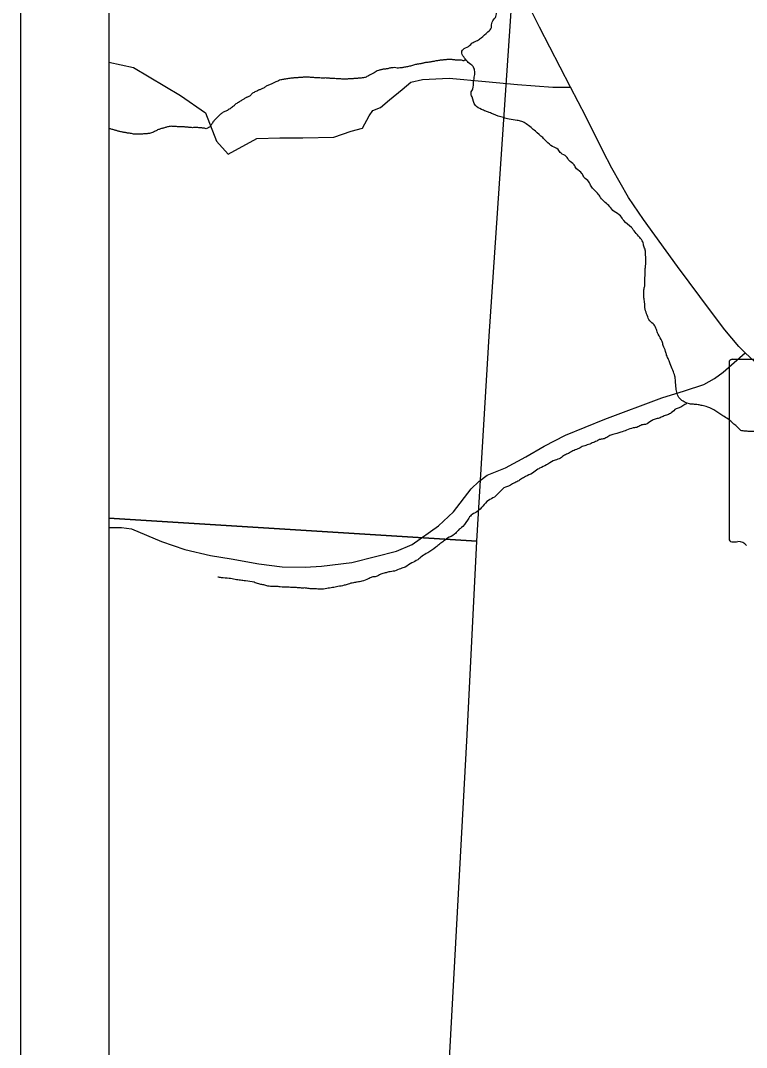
# Model space of a CAD drawing. Extents: x -20.2 to 34, y 0 to 22.
# Drawn here: x 2 to 2.823, y 15.559 to 16.723 of the extents above; entities that cross this region are included whole.
import ezdxf

# ---------------------------------------------------------------- set-up
doc = ezdxf.new("R2010")
doc.units = 0
for name, color, linetype in [('Default', 7, 'Continuous'), ('GM_X_Minor_River', 7, 'Continuous'), ('GM_X_State_Route', 7, 'Continuous'), ('GM_X_State_Shield', 7, 'Continuous'), ('GM_X_Township_Road', 7, 'Continuous'), ('SH_Cut_Line', 7, 'Continuous'), ('SH_Data', 7, 'Continuous')]:
    doc.layers.add(name, color=color, linetype=linetype)

msp = doc.modelspace()

# ---------------------------------------------------------------- linework, layer by layer
at = {"layer": 'Default'}
msp.add_lwpolyline([(4.5, 19.1063), (4.129, 19.1285), (4.084, 19.1299), (2.9253, 19.1951), (2.1, 19.2514), (2.1, 14.1), (5.3953, 14.1)], dxfattribs=at)
for points in [[(2.1, 17.1838), (2.1, 16.1594), (2.5172, 16.1333), (2.5314, 16.3656), (2.5583, 16.7679), (2.5827, 17.1604)], [(2.1, 16.1594), (2.1, 15.1538), (2.4641, 15.1369), (2.5061, 15.9134), (2.5172, 16.1333)]]:
    msp.add_lwpolyline(points, close=True, dxfattribs=at)
at = {"layer": 'GM_X_Minor_River'}
for points in [[(2.7067, 16.4091), (2.7067, 16.4182), (2.7075, 16.4224), (2.7076, 16.4288), (2.708, 16.4357), (2.708, 16.4402), (2.7085, 16.4444), (2.7086, 16.4581), (2.7082, 16.463), (2.7067, 16.4676), (2.7053, 16.4725), (2.7019, 16.4775), (2.6966, 16.4836), (2.6925, 16.4889), (2.6838, 16.4966), (2.6801, 16.5019), (2.6729, 16.5069), (2.668, 16.5123), (2.6627, 16.5172), (2.6574, 16.523), (2.6541, 16.5276), (2.6469, 16.5356), (2.6443, 16.5405), (2.6386, 16.5459), (2.6364, 16.5501), (2.6304, 16.5554), (2.6274, 16.56), (2.6217, 16.565), (2.6187, 16.5692), (2.6127, 16.573), (2.6093, 16.5772), (2.6032, 16.5807), (2.5961, 16.5865), (2.5919, 16.5907), (2.5836, 16.5979), (2.5787, 16.6022), (2.5731, 16.6064), (2.5682, 16.6091), (2.5629, 16.6103), (2.5538, 16.6118), (2.5473, 16.6134), (2.536, 16.6173), (2.5314, 16.6192), (2.5273, 16.6208), (2.5224, 16.6227), (2.5156, 16.6273), (2.5118, 16.6368), (2.5107, 16.6414), (2.5127, 16.6459), (2.5135, 16.6543), (2.5147, 16.6607), (2.5147, 16.6672), (2.5129, 16.6714), (2.5076, 16.676), (2.5034, 16.6809), (2.5001, 16.6863), (2.5016, 16.6908), (2.5077, 16.6942), (2.5131, 16.6987), (2.518, 16.7009), (2.5222, 16.7039), (2.5299, 16.7107), (2.5337, 16.7156), (2.5345, 16.7217), (2.5383, 16.727), (2.5395, 16.7323), (2.54, 16.7414), (2.54, 16.7456), (2.5393, 16.7497), (2.5378, 16.7547), (2.5352, 16.7593), (2.5325, 16.7646), (2.5288, 16.7715), (2.5266, 16.7802), (2.5259, 16.7859), (2.5251, 16.7905), (2.5252, 16.795), (2.5256, 16.8007), (2.5257, 16.8068), (2.5253, 16.8113), (2.5253, 16.8159), (2.525, 16.8204), (2.5235, 16.825), (2.519, 16.8285), (2.5167, 16.8334), (2.5145, 16.8391), (2.5123, 16.8445), (2.51, 16.8494), (2.5074, 16.8563), (2.5056, 16.8608), (2.5041, 16.8662), (2.5022, 16.8707), (2.5, 16.8768), (2.4962, 16.8818), (2.4906, 16.8837), (2.4864, 16.883), (2.478, 16.8789)], [(3.1533, 16.1134), (3.1484, 16.1161), (3.1442, 16.1176), (3.1397, 16.1192), (3.1355, 16.1207), (3.1314, 16.1219), (3.1272, 16.1227), (3.1226, 16.1231), (3.1185, 16.1227), (3.1135, 16.1224), (3.1094, 16.1224), (3.1048, 16.1236), (3.1003, 16.1255), (3.0961, 16.1282), (3.0916, 16.1313), (3.0871, 16.1355), (3.0829, 16.1393), (3.0784, 16.142), (3.0735, 16.1455), (3.0671, 16.1493), (3.0588, 16.154), (3.0542, 16.1566), (3.0501, 16.1597), (3.0437, 16.1643), (3.0395, 16.1674), (3.0342, 16.1708), (3.0297, 16.1743), (3.0252, 16.1781), (3.021, 16.182), (3.0169, 16.1862), (3.0127, 16.1885), (3.0059, 16.1935), (2.998, 16.1977), (2.9927, 16.2), (2.9885, 16.2016), (2.9836, 16.2035), (2.9779, 16.2051), (2.9723, 16.207), (2.9681, 16.2086), (2.9639, 16.209), (2.9556, 16.2106), (2.9438, 16.2114), (2.9397, 16.2122), (2.9351, 16.213), (2.9291, 16.2134), (2.9192, 16.2165), (2.9139, 16.2188), (2.9082, 16.2208), (2.8995, 16.2231), (2.8931, 16.2255), (2.8859, 16.2286), (2.881, 16.2301), (2.8761, 16.2332), (2.8708, 16.2374), (2.8667, 16.2405), (2.8621, 16.2439), (2.8576, 16.2478), (2.8519, 16.2516), (2.8478, 16.2535), (2.8425, 16.2555), (2.8379, 16.2566), (2.8304, 16.2575), (2.8258, 16.2575), (2.8216, 16.2579), (2.8167, 16.2587), (2.8118, 16.2633), (2.8077, 16.2667), (2.8035, 16.2706), (2.7975, 16.2744), (2.7926, 16.2775), (2.788, 16.2806), (2.779, 16.2852), (2.7725, 16.2868), (2.768, 16.2879), (2.7627, 16.2883), (2.7585, 16.2888), (2.7524, 16.2911), (2.7472, 16.2949), (2.7442, 16.3006), (2.7431, 16.3067), (2.7424, 16.3147), (2.7417, 16.3204), (2.7394, 16.3269), (2.7365, 16.3341), (2.7346, 16.339), (2.7324, 16.344), (2.7313, 16.3482), (2.7286, 16.355), (2.7272, 16.3596), (2.7227, 16.368), (2.7208, 16.3733), (2.7182, 16.3783), (2.7133, 16.3829), (2.7103, 16.3893), (2.7081, 16.3962), (2.7074, 16.4042), (2.7067, 16.4091)], [(2.7561, 16.2897), (2.752, 16.2873), (2.7475, 16.2847), (2.7433, 16.2832), (2.7376, 16.2787), (2.7334, 16.2764), (2.7284, 16.2746), (2.7238, 16.2727), (2.7193, 16.2716), (2.7151, 16.2694), (2.7086, 16.2656), (2.7044, 16.2649), (2.6999, 16.2626), (2.6945, 16.2615), (2.6869, 16.259), (2.6805, 16.2567), (2.6759, 16.2552), (2.6702, 16.2538), (2.6656, 16.2515), (2.6614, 16.2493), (2.6573, 16.2486), (2.6531, 16.2467), (2.6481, 16.2445), (2.6424, 16.2422), (2.6367, 16.2404), (2.6318, 16.2377), (2.626, 16.2355), (2.6211, 16.2325), (2.6165, 16.2307), (2.6119, 16.2273), (2.6059, 16.225), (2.5979, 16.2206), (2.5906, 16.2168), (2.5864, 16.2146), (2.5803, 16.2104), (2.5723, 16.2063), (2.5678, 16.2037), (2.5636, 16.2011), (2.559, 16.1988), (2.554, 16.1958), (2.5498, 16.1944), (2.5434, 16.1891), (2.5372, 16.1831), (2.5304, 16.1793), (2.5239, 16.1729), (2.5174, 16.1665), (2.512, 16.1635), (2.5082, 16.1594), (2.5013, 16.1499), (2.496, 16.1454), (2.4918, 16.1409), (2.4841, 16.1364), (2.4796, 16.133), (2.4754, 16.13), (2.4708, 16.1263), (2.4616, 16.1199), (2.4552, 16.1161), (2.4502, 16.112), (2.4437, 16.1086), (2.4361, 16.1038), (2.4308, 16.1019), (2.4239, 16.0993), (2.4175, 16.0982), (2.4133, 16.0971), (2.4083, 16.0956), (2.403, 16.093), (2.3984, 16.0923), (2.3942, 16.0904), (2.387, 16.0878), (2.3817, 16.0867), (2.3775, 16.086), (2.3714, 16.0845), (2.3669, 16.0831), (2.3597, 16.0816), (2.3536, 16.0805), (2.3471, 16.0794), (2.3399, 16.0787), (2.3338, 16.0791), (2.3285, 16.0792), (2.3232, 16.08), (2.3183, 16.08), (2.3141, 16.0804), (2.3092, 16.0805), (2.3027, 16.0809), (2.2944, 16.0813), (2.2895, 16.0818), (2.2845, 16.0818), (2.2792, 16.0826), (2.2747, 16.0838), (2.2701, 16.0846), (2.2648, 16.0865), (2.255, 16.0881), (2.2493, 16.0889), (2.2432, 16.0897), (2.2364, 16.0909), (2.2277, 16.0917), (2.2235, 16.0925)]]:
    msp.add_spline(points, degree=3, dxfattribs=at)
msp.add_open_spline([(2.5047, 16.6794), (2.5042, 16.679), (2.5036, 16.6786), (2.503, 16.6783), (2.5018, 16.6775), (2.5, 16.6787), (2.4985, 16.6787), (2.4967, 16.6787), (2.495, 16.6786), (2.4932, 16.6787), (2.4917, 16.6788), (2.4902, 16.6791), (2.4886, 16.6792), (2.4871, 16.6792), (2.4856, 16.6793), (2.4841, 16.6792), (2.4826, 16.6791), (2.481, 16.679), (2.4795, 16.6788), (2.4776, 16.6786), (2.4757, 16.6785), (2.4738, 16.6781), (2.4718, 16.6778), (2.4698, 16.6774), (2.4678, 16.677), (2.4664, 16.6768), (2.465, 16.6765), (2.4636, 16.6763), (2.4618, 16.676), (2.46, 16.6759), (2.4583, 16.6756), (2.4567, 16.6753), (2.4552, 16.6748), (2.4537, 16.6745), (2.4521, 16.6742), (2.4504, 16.6741), (2.4488, 16.6738), (2.4465, 16.6733), (2.4442, 16.6725), (2.4419, 16.6719), (2.4396, 16.6714), (2.4374, 16.6709), (2.4351, 16.6705), (2.4334, 16.6701), (2.4318, 16.6699), (2.4301, 16.6697), (2.427, 16.6694), (2.4238, 16.6703), (2.4206, 16.6698), (2.4189, 16.6696), (2.4171, 16.669), (2.4153, 16.6687), (2.4137, 16.6684), (2.412, 16.6683), (2.4104, 16.668), (2.4088, 16.6677), (2.4073, 16.6674), (2.4058, 16.6669), (2.4031, 16.6659), (2.4008, 16.664), (2.3982, 16.6628), (2.3945, 16.661), (2.3909, 16.6587), (2.3868, 16.6583), (2.3854, 16.6582), (2.384, 16.6581), (2.3826, 16.658), (2.3811, 16.6578), (2.3796, 16.6577), (2.3781, 16.6576), (2.376, 16.6575), (2.374, 16.6574), (2.372, 16.6573), (2.3705, 16.6572), (2.3689, 16.6569), (2.3674, 16.6569), (2.3652, 16.657), (2.3629, 16.6572), (2.3606, 16.6574), (2.3578, 16.6575), (2.355, 16.6577), (2.3523, 16.6578), (2.3509, 16.6579), (2.3495, 16.6582), (2.3481, 16.6582), (2.3457, 16.6584), (2.3433, 16.6582), (2.3409, 16.6583), (2.338, 16.6584), (2.3351, 16.6586), (2.3322, 16.6587), (2.3304, 16.6588), (2.3286, 16.6591), (2.3268, 16.6592), (2.3253, 16.6592), (2.3238, 16.6593), (2.3223, 16.6592), (2.3204, 16.6591), (2.3185, 16.659), (2.3166, 16.6589), (2.3152, 16.6587), (2.3138, 16.6586), (2.3124, 16.6585), (2.3108, 16.6584), (2.3091, 16.6583), (2.3075, 16.6582), (2.3051, 16.6579), (2.3027, 16.6575), (2.3003, 16.6571), (2.2989, 16.6569), (2.2975, 16.6567), (2.2961, 16.6564), (2.2937, 16.6558), (2.2915, 16.6547), (2.2892, 16.6538), (2.2878, 16.6531), (2.2864, 16.6525), (2.285, 16.6519), (2.2831, 16.651), (2.2812, 16.6502), (2.2793, 16.6493), (2.2776, 16.6485), (2.2761, 16.6471), (2.2744, 16.6463), (2.2729, 16.6456), (2.2713, 16.6451), (2.2698, 16.6444), (2.2677, 16.6435), (2.2657, 16.6425), (2.2637, 16.6414), (2.2621, 16.6405), (2.2611, 16.6386), (2.2595, 16.6377), (2.2582, 16.6369), (2.2566, 16.6366), (2.2553, 16.6358), (2.2539, 16.6349), (2.2525, 16.634), (2.2511, 16.6332), (2.2491, 16.6319), (2.2471, 16.6307), (2.245, 16.6294), (2.2434, 16.6284), (2.242, 16.6268), (2.2405, 16.6257), (2.2385, 16.6242), (2.2364, 16.6228), (2.2344, 16.6215), (2.2327, 16.6205), (2.2307, 16.62), (2.229, 16.6189), (2.2274, 16.6178), (2.2258, 16.6166), (2.2244, 16.6152), (2.2229, 16.6135), (2.2214, 16.6119), (2.2198, 16.6103), (2.2172, 16.6074), (2.2159, 16.6037), (2.2122, 16.6016), (2.2103, 16.6005), (2.2084, 16.6015), (2.2065, 16.6016), (2.2042, 16.6018), (2.202, 16.602), (2.1997, 16.6021), (2.1974, 16.6022), (2.1951, 16.6019), (2.1928, 16.6021), (2.1915, 16.6023), (2.1901, 16.6024), (2.1887, 16.6025), (2.1873, 16.6027), (2.1859, 16.6028), (2.1845, 16.6029), (2.183, 16.6031), (2.1815, 16.6029), (2.18, 16.603), (2.1779, 16.6031), (2.1759, 16.6033), (2.1739, 16.6034), (2.1717, 16.6035), (2.1696, 16.6036), (2.1674, 16.6031), (2.1656, 16.6026), (2.1639, 16.6021), (2.1621, 16.6016), (2.1605, 16.6011), (2.1588, 16.6007), (2.1572, 16.6001), (2.1553, 16.5995), (2.1537, 16.5983), (2.1518, 16.5975), (2.1496, 16.5966), (2.1474, 16.5956), (2.145, 16.5953), (2.1435, 16.5951), (2.1419, 16.595), (2.1404, 16.5949), (2.1383, 16.5948), (2.1361, 16.5947), (2.134, 16.5946), (2.1325, 16.5945), (2.1309, 16.5944), (2.1294, 16.5946), (2.127, 16.595), (2.1246, 16.5954), (2.1222, 16.5958), (2.1206, 16.5961), (2.1189, 16.5964), (2.1173, 16.5966), (2.1154, 16.597), (2.1135, 16.5973), (2.1116, 16.5978), (2.1102, 16.5982), (2.1088, 16.5986), (2.1074, 16.599), (2.1056, 16.5995), (2.1037, 16.6), (2.1018, 16.6006), (2.1012, 16.6007), (2.1006, 16.6008), (2.1, 16.6009)], degree=3, dxfattribs=at)
at = {"layer": 'GM_X_State_Route'}
msp.add_lwpolyline([(2.8419, 16.3279), (2.8216, 16.3466), (2.8143, 16.3539), (2.7983, 16.3729), (2.7832, 16.3928), (2.7449, 16.4447), (2.7061, 16.4978), (2.689, 16.5229), (2.6702, 16.5562), (2.66, 16.5756), (2.6407, 16.6145), (2.6233, 16.6481), (2.5882, 16.7158), (2.5731, 16.7463)], dxfattribs=at)
at = {"layer": 'GM_X_State_Shield'}
for p, q in [((2.903, 16.3393), (2.8065, 16.3393)), ((2.8033, 16.3359), (2.8033, 16.1357))]:
    msp.add_line(p, q, dxfattribs=at)
for centre, major_axis, start_param, end_param in [((2.8071, 16.3363), (0.00382, 0), 1.712693, 3.28349), ((2.8071, 16.1353), (0.00385, 0), 3.00124, 4.508301), ((2.8077, 16.1558), (0.0294, 0), 4.665946, 4.897461), ((2.8137, 16.1242), (0.0106, 0), 0.519207, 1.627899)]:
    msp.add_ellipse(centre, major_axis=major_axis, ratio=0.8, start_param=start_param, end_param=end_param, dxfattribs=at)
at = {"layer": 'GM_X_Township_Road'}
for points in [[(2.1, 16.6764), (2.128, 16.6703), (2.1812, 16.6383), (2.2098, 16.6187), (2.2221, 16.5868), (2.2352, 16.572), (2.268, 16.5896), (2.2938, 16.5904), (2.32, 16.5904), (2.3552, 16.5913), (2.3748, 16.5982), (2.3875, 16.6015), (2.3951, 16.6155), (2.3994, 16.6216), (2.408, 16.6248), (2.4182, 16.6334), (2.4326, 16.6453), (2.4424, 16.6535), (2.4555, 16.6568), (2.4858, 16.658), (2.5269, 16.6543)], [(2.5269, 16.6543), (2.5632, 16.651), (2.6033, 16.6478), (2.6233, 16.6481)], [(2.1, 16.1488), (2.1145, 16.1488), (2.1257, 16.1471), (2.1599, 16.1329), (2.1864, 16.1238), (2.2153, 16.1167), (2.2386, 16.113), (2.2701, 16.1076), (2.2966, 16.1042), (2.3225, 16.1037), (2.3413, 16.1048), (2.3754, 16.1091), (2.4025, 16.1157), (2.426, 16.1218), (2.4439, 16.1294), (2.4739, 16.1507), (2.4907, 16.1664), (2.511, 16.1926), (2.5195, 16.2009), (2.5288, 16.2078), (2.5497, 16.2163), (2.5727, 16.2286), (2.5937, 16.2408), (2.6177, 16.2535), (2.6625, 16.2714), (2.7271, 16.2956), (2.7528, 16.3035), (2.7746, 16.3108), (2.7868, 16.3174), (2.7964, 16.3247), (2.8216, 16.3466)]]:
    msp.add_lwpolyline(points, dxfattribs=at)
at = {"layer": 'SH_Cut_Line'}
msp.add_lwpolyline([(5.7735, 14.1), (8.9, 14.1), (8.9, 20.9), (2.1, 20.9), (2.1, 14.1), (5.3953, 14.1), (5.7268, 14.1076)], close=True, dxfattribs=at)
at = {"layer": 'SH_Data'}
for p, q in [((2, 21), (2, 14)), ((2.1, 20.9), (2.1, 14.1))]:
    msp.add_line(p, q, dxfattribs=at)

doc.saveas('drawing.dxf')
